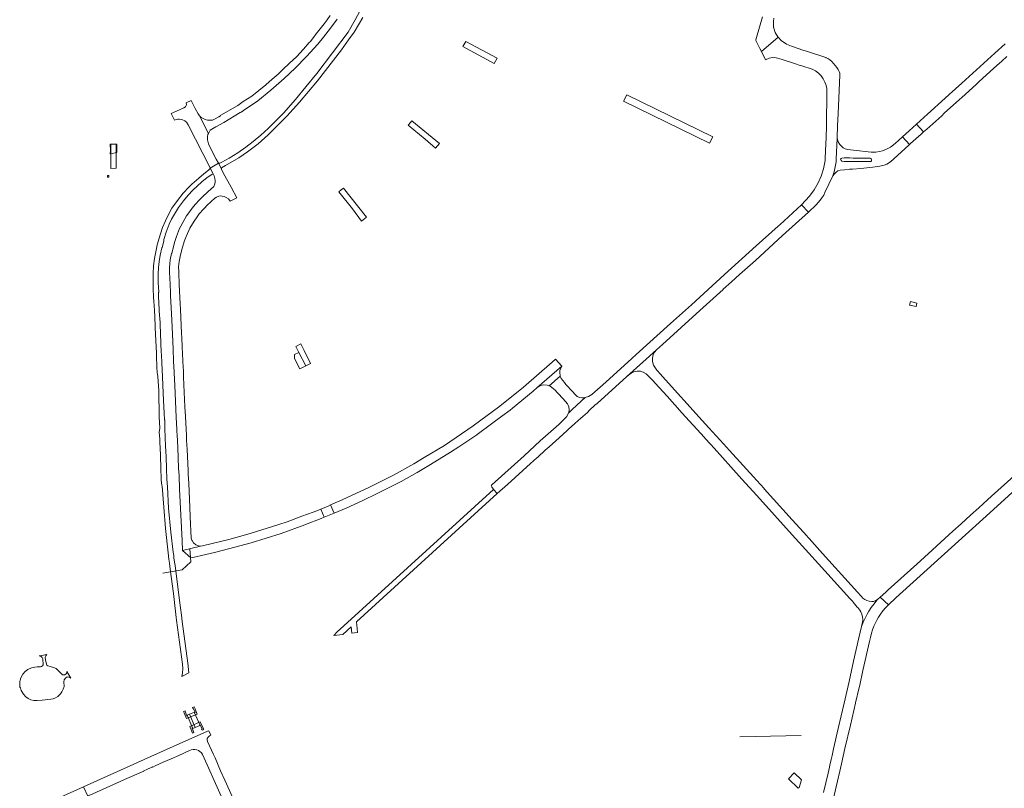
# Model space of a CAD drawing. Extents: x 148869 to 161638, y 453607 to 469810.
# Tile 737 of 1056: x 155636 to 156221, y 465449 to 465906. Entities that reach past the tile are written whole.
import ezdxf
from ezdxf.lldxf.tags import DXFTag

# ---------------------------------------------------------------- set-up
doc = ezdxf.new("R2010")
doc.units = 0
for name, color, linetype, lineweight in [('B-OI-RI-PERSLEIDING-G-niet meenemen', 190, 'RI-PERS', 18), ('B-RO-VH-VERHARDING_ASFALT-GV', 251, 'CONTINUOUS', 18), ('B-RO-VH-VERHARDING_BEDRIJFSVLOERPLAAT-GV', 251, 'CONTINUOUS', 18), ('B-RO-VH-VERHARDING_GRASBETONSTEEN-GV', 251, 'CONTINUOUS', 18), ('B-RO-VH-VERHARDING_HALFVERHARDING-GV', 251, 'CONTINUOUS', 18), ('B-RO-VH-VERHARDING_HALFVERHARDING_GRIND-GV', 251, 'CONTINUOUS', 18), ('B-RO-VH-VERHARDING_STRAATBAKSTEEN-GV', 251, 'CONTINUOUS', 18), ('B-RO-VH-VERHARDING_TEGEL_RUBBER-GV', 251, 'CONTINUOUS', 18)]:
    doc.layers.add(name, color=color, linetype=linetype, lineweight=lineweight)
tags = doc.linetypes.add('RI-PERS', pattern='A,7,-2,["P",Standard,S=1.8,R=0,X=-0.5,Y=-0.9],-2,7,-2,[102,NLCS.SHX,S=1,R=180,X=0,Y=0],-2', length=22).pattern_tags.tags
tags[6] = DXFTag(74, 10)

msp = doc.modelspace()

# ---------------------------------------------------------------- linework, layer by layer
at = {"layer": 'B-OI-RI-PERSLEIDING-G-niet meenemen'}
for p, q in [((155737.9, 465584.1), (155737.32, 465591.78)), ((155732.7, 465579.2), (155737.9, 465584.1)), ((155721.22, 465577.35), (155732.7, 465579.2)), ((156100.7, 465480.82), (156064.2, 465479.99))]:
    msp.add_line(p, q, dxfattribs=at)
at = {"layer": 'B-RO-VH-VERHARDING_ASFALT-GV', "flags": 128}
for points in [[(155820.67, 465908.63), (155818.89, 465906.07), (155817.2, 465903.74), (155811.61, 465896.91), (155811.43, 465896.37), (155808.77, 465892.98), (155808.16, 465892.59), (155804.88, 465888.73), (155800.87, 465884.38), (155796.4, 465880.24), (155792.75, 465876.81), (155789.71, 465873.89), (155786.27, 465870.84), (155782.39, 465867.5), (155774.08, 465860.85), (155768.95, 465857.6), (155768.3, 465856.98), (155765.84, 465855.26), (155755.82, 465849.48), (155755.55, 465849.1), (155754.63, 465848.43), (155752, 465847.09), (155750.68, 465846.55), (155750.42, 465846.53), (155749.59, 465846.45), (155747.86, 465846.47), (155746.34, 465846.88), (155744.02, 465848.01), (155743, 465849.03), (155748.33, 465838.61), (155748.7, 465839.46), (155749.48, 465840.53), (155750.39, 465841.24), (155752.72, 465842.46), (155757.6, 465845.16), (155767.3, 465851.02), (155767.82, 465851.33), (155769.2, 465852.28), (155777.64, 465858.04), (155785.43, 465864.32), (155793.41, 465871.25), (155799.85, 465877.42), (155806.58, 465884.31), (155813.45, 465891.76), (155816.8, 465895.77), (155820.88, 465901.15), (155824.82, 465906.5)], [(155838.4, 465911.23), (155835.5, 465906.14), (155831.3, 465898.9), (155812.81, 465874.16), (155806.28, 465866.25), (155800.02, 465858.88), (155793.01, 465850.76), (155783.76, 465841.53), (155779.42, 465837.64), (155774.86, 465833.76), (155770.61, 465830.43), (155765.84, 465827.16), (155760.69, 465823.97), (155756.25, 465821.56), (155755.21, 465821.03), (155754.3, 465820.91), (155756.02, 465817.64), (155756.06, 465817.89), (155756.18, 465818.1), (155758.47, 465819.49), (155766.32, 465824.15), (155771.55, 465827.68), (155777.99, 465832.49), (155783.89, 465837.76), (155794.96, 465848.85), (155802.51, 465857.22), (155813.12, 465869.98), (155827.38, 465888.29), (155831.68, 465894.26), (155834.9, 465898.72), (155840.04, 465907.58)], [(156077.65, 465907.97), (156074.1, 465895.69), (156073.61, 465894.27), (156073.59, 465893.9), (156074.01, 465892.97), (156075.98, 465889.18), (156076.98, 465887.28), (156086.93, 465895.82), (156086.73, 465896.03), (156085.24, 465898.63), (156084.24, 465901.79), (156084.09, 465905.19), (156084.39, 465907.2)], [(156221.79, 465891.82), (156215.75, 465886.34), (156196.05, 465868.49), (156188.64, 465861.77), (156186.26, 465859.61), (156175.65, 465849.98), (156169.21, 465844.2), (156173.41, 465839.56), (156175.24, 465841.22), (156184.21, 465849.17), (156184.22, 465849.17), (156185.64, 465850.67), (156194.66, 465858.76), (156196.06, 465860.02), (156204.61, 465867.7), (156204.61, 465867.77), (156206.47, 465869.45), (156215, 465877.18), (156217, 465878.98), (156219.96, 465881.63), (156222.91, 465884.29)], [(155916.71, 465628.4), (155917.89, 465627.11), (155917.75, 465626.98), (155919.98, 465624.55), (155926.08, 465630.03), (155939.84, 465642.51), (155943.27, 465645.61), (155944.04, 465646.31), (155948.56, 465650.36), (155950.83, 465652.4), (155954.78, 465655.95), (155956.81, 465657.77), (155961.58, 465662.16), (155962.2, 465662.72), (155962.33, 465662.84), (155966.18, 465666.21), (155969.61, 465669.33), (155970.93, 465670.5), (155973.54, 465672.87), (155974.92, 465674.25), (155978.08, 465677.04), (155979.35, 465678.18), (155996.95, 465694.16), (156006.54, 465702.77), (156014.61, 465710.03), (156018.17, 465713.24), (156040.46, 465733.34), (156054.24, 465745.97), (156054.25, 465745.97), (156054.36, 465746.07), (156059.16, 465750.38), (156064.01, 465754.72), (156073.41, 465763.16), (156089.57, 465777.9), (156104.96, 465791.85), (156100.87, 465796.28), (156087.85, 465784.26), (156087.04, 465783.52), (156073.94, 465771.85), (156055.13, 465754.75), (156035.47, 465736.86), (156023.04, 465725.72), (156002.61, 465707.2), (156000, 465704.83), (155984.52, 465690.85), (155976.17, 465683.41), (155975.27, 465682.89), (155974.18, 465682.24), (155972.18, 465681.63), (155964.69, 465674.69), (155962.45, 465672.62), (155962.44, 465672.57), (155961.27, 465670.37), (155961.23, 465670.29), (155956.53, 465665.69), (155945.43, 465655.91), (155936.02, 465647.04), (155916.84, 465629.83)], [(156234.65, 465641.93), (156213.8, 465622.98), (156211.43, 465620.82), (156206.24, 465616.1), (156201.32, 465611.69), (156195.66, 465606.61), (156190.75, 465602.21), (156181.3, 465593.57), (156178.48, 465591.02), (156169.28, 465582.69), (156152.42, 465567.44), (156150.89, 465566.05), (156147.51, 465563), (156152.5, 465558.51), (156156.87, 465562.66), (156212.66, 465613.09), (156243.75, 465641.32)], [(156119.49, 465441.88), (156122.77, 465456.17), (156122.97, 465457.01), (156124.56, 465464.04), (156126.6, 465473.05), (156129.89, 465487.05), (156132.93, 465500), (156132.99, 465500.29), (156135.08, 465509.27), (156135.41, 465510.72), (156137.33, 465519.43), (156141.23, 465536.75), (156141.74, 465539.13), (156142.38, 465541.66), (156142.96, 465543.61), (156143.85, 465545.83), (156145.83, 465549.84), (156146.58, 465551.19), (156147.8, 465553.01), (156149.23, 465554.95), (156150.66, 465556.66), (156152.07, 465558.11), (156152.5, 465558.51), (156147.51, 465563), (156146.26, 465561.85), (156146.17, 465561.8), (156145.66, 465561.18), (156143.92, 465559.08), (156142.31, 465556.9), (156140.84, 465554.71), (156139.88, 465552.97), (156138.9, 465551.05), (156137.69, 465548.55), (156136.54, 465545.69), (156136.53, 465545.65), (156134.98, 465538.89), (156131.78, 465525.09), (156129.08, 465512.96), (156126.12, 465500), (156122.67, 465484.9), (156119.91, 465472.81), (156119, 465468.85), (156118.41, 465466.62), (156118.17, 465465.49), (156117.88, 465464.15), (156117.48, 465462.17), (156117.45, 465462.02), (156116.61, 465458.39), (156113.97, 465446.93)], [(155748.79, 465480.53), (155748.98, 465480.61), (155749.7, 465480.93), (155748.5, 465483.66), (155747.77, 465483.32), (155739.97, 465479.79), (155734.93, 465477.62), (155714.19, 465468.32), (155674.16, 465450.36), (155676.69, 465444.86)], [(155788.7, 465384.33), (155785.45, 465391.83), (155783.2, 465396.77), (155781.04, 465401.84), (155778.68, 465406.79), (155776.5, 465411.78), (155773.51, 465418.29), (155767.64, 465431.38), (155768.02, 465432.35), (155768.02, 465432.35), (155758.12, 465454.36), (155755.53, 465459.84), (155752.3, 465467.49), (155752.27, 465467.5), (155751.4, 465469.45), (155747.87, 465477.36)], [(155676.95, 465445.02), (155677.62, 465445.35), (155677.79, 465445.28), (155693.79, 465452.47), (155698.54, 465454.62), (155709.86, 465459.66), (155709.92, 465459.84), (155711.78, 465460.67), (155714.77, 465462.01), (155715.09, 465462.15), (155715.25, 465462.08), (155716.7, 465462.74), (155721.5, 465464.91), (155726.14, 465466.98), (155730.71, 465468.97), (155737.01, 465471.83), (155737.06, 465471.97)], [(155744.78, 465469.53), (155745.74, 465467.42), (155762.87, 465429.25), (155765.1, 465424.3), (155765.12, 465424.25), (155765.96, 465422.37), (155770.57, 465412.11), (155785.28, 465379.21), (155785.37, 465379.01), (155785.87, 465377.89), (155785.98, 465377.72), (155790.71, 465379.84), (155788.7, 465384.33)], [(155676.69, 465444.86), (155674.16, 465450.36), (155660.52, 465444.24), (155662.93, 465438.71), (155664.09, 465439.23)]]:
    msp.add_lwpolyline(points, dxfattribs=at)
for points in [[(156121.42, 465823.37), (156122.04, 465835.84), (156121.98, 465837.78), (156122.18, 465841.51), (156122.27, 465843.23), (156122.65, 465850.39), (156123.69, 465873.29), (156123.65, 465874.49), (156123.29, 465875.37), (156122.62, 465876.68), (156121.86, 465877.9), (156120.85, 465879.09), (156118.8, 465881.28), (156117.63, 465882.34), (156116.52, 465883.09), (156115.56, 465883.63), (156115.31, 465883.77), (156103.85, 465887.49), (156102.28, 465887.99), (156094.9, 465890.39), (156091.84, 465891.59), (156088.72, 465893.84), (156086.93, 465895.82), (156076.98, 465887.28), (156079.52, 465882.4), (156081.68, 465883.41), (156083.84, 465883.8), (156085.8, 465883.63), (156088.7, 465882.81), (156089.42, 465882.57), (156097.26, 465879.99), (156099.37, 465879.29), (156101.02, 465878.75), (156107.12, 465876.73), (156109.15, 465875.81), (156110.94, 465874.5), (156112.41, 465872.92), (156113.67, 465871.15), (156114.71, 465869.05), (156115.29, 465867.64), (156115.86, 465865.47), (156115.89, 465863.34), (156115.59, 465843.39), (156115.48, 465836.08), (156115.31, 465832.55), (156114.89, 465823.7), (156114.83, 465822.62), (156113.86, 465817.52), (156112.45, 465813.19), (156110.73, 465809.26), (156108.25, 465805.03), (156105.62, 465801.34), (156100.87, 465796.28), (156104.96, 465791.85), (156109.45, 465796.15), (156110.76, 465797.56), (156111.99, 465799.06), (156112.92, 465800.45), (156114.02, 465801.94), (156114.67, 465803.54), (156119.39, 465813.37), (156120.21, 465815.89), (156121.35, 465821.84)], [(155754.3, 465820.91), (155753.01, 465823.35), (155750.06, 465829.17), (155748.3, 465832.41), (155747.75, 465834.8), (155747.81, 465836.73), (155748.08, 465838.04), (155748.33, 465838.61), (155743, 465849.03), (155742.31, 465850.22), (155740.45, 465853.4), (155738.08, 465858.28), (155735.05, 465856.86), (155735.32, 465855.88), (155735.17, 465855.19), (155734.78, 465854.45), (155733.79, 465853.87), (155729.43, 465851.81), (155726.28, 465850.52), (155728.1, 465846.43), (155729.2, 465846.87), (155730.11, 465847.01), (155731.01, 465847.04), (155732.5, 465846.82), (155734.27, 465846.14), (155735.29, 465845.34), (155736.3, 465843.66), (155749.31, 465818.22), (155749.42, 465818.01)], [(156165.66, 465832.55), (156171.93, 465838.23), (156173.41, 465839.56), (156169.21, 465844.2), (156164.71, 465840.17), (156160.85, 465836.65), (156165.05, 465832)], [(156122.04, 465835.84), (156121.42, 465823.37), (156121.35, 465821.84), (156120.21, 465815.89), (156119.39, 465813.37), (156120.22, 465814.51), (156121.35, 465815.66), (156122.46, 465816.34), (156123.84, 465816.79), (156126.33, 465817.09), (156129.31, 465817.33), (156131.05, 465817.46), (156136.04, 465817.85), (156143.18, 465818.52), (156147.39, 465819.22), (156149.87, 465819.8), (156151.61, 465820.42), (156153.62, 465821.78), (156162.32, 465829.53), (156165.05, 465832), (156160.85, 465836.65), (156156.44, 465832.64), (156153.68, 465830.55), (156151.76, 465829.41), (156149.04, 465828.31), (156147.08, 465827.79), (156145.02, 465827.52), (156142.21, 465827.58), (156131.74, 465828.64), (156129.91, 465828.78), (156128.33, 465829.03), (156126.87, 465829.4), (156125.67, 465830.06), (156123.65, 465832.05), (156122.71, 465833.66)], [(155729.23, 465670.09), (155729.57, 465662.61), (155729.58, 465662.28), (155729.67, 465661.5), (155729.76, 465659.52), (155730.1, 465651.99), (155730.65, 465639.76), (155730.89, 465635.32), (155731.16, 465627.3), (155732.66, 465596.77), (155732.77, 465594.74), (155732.88, 465592.61), (155732.97, 465590.73), (155743.67, 465593.39), (155742.4, 465593.56), (155740.89, 465594.18), (155739.49, 465595.32), (155738.61, 465596.78), (155738.54, 465596.98), (155738.11, 465598.16), (155737.48, 465610.83), (155737.21, 465616.62), (155736.64, 465630.64), (155736.32, 465636.3), (155736.21, 465638.4), (155735.65, 465650.72), (155735.39, 465656.35), (155735.27, 465659.11), (155734.7, 465670.32), (155734.42, 465676.07), (155733.76, 465689.14), (155733.57, 465694.01), (155733.44, 465697.35), (155733.22, 465702.89), (155733.18, 465703.61), (155732.78, 465711.63), (155732.5, 465717.44), (155732.39, 465719.66), (155731.72, 465734.12), (155731.57, 465737.41), (155731.05, 465748.77), (155731, 465750), (155730.76, 465754.73), (155730.69, 465756.28), (155730.66, 465759.38), (155730.96, 465762.44), (155731.73, 465766.43), (155732.85, 465771.05), (155733.89, 465774.24), (155733.94, 465774.39), (155735.17, 465777.4), (155735.33, 465777.77), (155737.38, 465782.26), (155739.82, 465786.51), (155741.63, 465789.09), (155742.81, 465790.79), (155745.37, 465793.66), (155745.57, 465793.87), (155748.05, 465796.42), (155749.36, 465797.65), (155749.98, 465798.22), (155752.17, 465800.24), (155753.11, 465800.82), (155754.49, 465801.34), (155755.57, 465801.46), (155756.61, 465801.37), (155757.67, 465801.08), (155758.9, 465800.55), (155758.96, 465800.52), (155760.18, 465799.69), (155761.23, 465798.34), (155761.24, 465798.32), (155765.21, 465800.29), (155761.89, 465806.61), (155757.2, 465815.27), (155756.1, 465817.48), (155756.02, 465817.64), (155754.3, 465820.91), (155749.42, 465818.01), (155751.13, 465814.64), (155751.73, 465813.44), (155752.21, 465811.85), (155752.38, 465810.72), (155752.37, 465809.66), (155752.24, 465808.67), (155751.52, 465807.11), (155749.63, 465805.33), (155748.37, 465804.24), (155747.58, 465803.56), (155745.17, 465801.31), (155743.58, 465799.74), (155742.81, 465798.99), (155740.74, 465796.65), (155739.51, 465795.16), (155738.78, 465794.29), (155736.06, 465790.65), (155735.38, 465789.57), (155734.28, 465787.84), (155731.91, 465783.61), (155731.18, 465782.08), (155729.28, 465777.47), (155728.33, 465774.43), (155728.3, 465774.34), (155726.53, 465767.5), (155726.45, 465767.2), (155725.7, 465763.52), (155725.38, 465761.08), (155725.23, 465758.99), (155725.2, 465756.28), (155725.46, 465752.42), (155725.49, 465751.53), (155725.56, 465750), (155725.85, 465742.87), (155725.87, 465742.41), (155726.37, 465731.36), (155726.72, 465723.75), (155726.72, 465723.67), (155727.34, 465710.38), (155727.66, 465703.34), (155727.97, 465696.72), (155727.98, 465696.49), (155727.99, 465696.31), (155728.37, 465688.9)], [(156131.57, 465821.92), (156130.29, 465821.93), (156129.6, 465821.95), (156126.53, 465822.02), (156126.2, 465822.03), (156124.85, 465822.23), (156124.35, 465822.52), (156124.11, 465822.97), (156124.03, 465823.24), (156124.2, 465823.57), (156124.46, 465823.77), (156124.78, 465823.88), (156126.09, 465824.11), (156126.63, 465824.1), (156129.6, 465824.06), (156131.6, 465824.02), (156132.25, 465824.01), (156140.69, 465823.93), (156141.18, 465823.98), (156141.66, 465823.91), (156141.95, 465823.8), (156142.3, 465823.49), (156142.49, 465823.08), (156142.51, 465822.72), (156142.38, 465822.31), (156142.01, 465821.97), (156141.72, 465821.87)], [(155722.49, 465663.25), (155722.38, 465668.23), (155722.23, 465668.41), (155722.07, 465672.48), (155721.63, 465679.83), (155720.77, 465698.29), (155720.63, 465702.19), (155720.45, 465707.23), (155720.3, 465708.38), (155719.58, 465725.26), (155719.64, 465725.43), (155719.44, 465729.22), (155719.3, 465729.99), (155718.75, 465741.78), (155718.73, 465744.15), (155718.83, 465744.32), (155718.52, 465750), (155718.41, 465750.24), (155718.38, 465751.46), (155718.46, 465755.15), (155718.64, 465759.03), (155719.02, 465762.56), (155719.62, 465766.36), (155720.6, 465770.55), (155720.82, 465770.91), (155721.84, 465774.52), (155721.76, 465774.82), (155721.87, 465775.6), (155723.25, 465779.91), (155725.08, 465784.78), (155726.46, 465787.74), (155730.58, 465794.65), (155733.49, 465798.57), (155736.39, 465802), (155739.12, 465804.85), (155744.43, 465809.78), (155747.52, 465812.39), (155750.37, 465814.27), (155751.13, 465814.64), (155749.42, 465818.01), (155749.27, 465817.55), (155748.43, 465816.81), (155745.65, 465814.69), (155742.55, 465812.09), (155738.48, 465808.43), (155736.61, 465806.65), (155733.27, 465803.15), (155729.87, 465798.8), (155726.59, 465794.15), (155725.06, 465791.22), (155722.84, 465786.7), (155721, 465782.66), (155718.78, 465775.8), (155717.72, 465771.57), (155717.64, 465771.23), (155717.65, 465771.22), (155716.25, 465764.24), (155715.8, 465760.02), (155715.54, 465755.63), (155715.46, 465752.05), (155715.48, 465749.99), (155715.51, 465746.79), (155715.78, 465740.88), (155715.86, 465739.13), (155715.87, 465738.95), (155716.25, 465733.31), (155716.41, 465729.55), (155716.65, 465723.88), (155716.68, 465723.18), (155717.43, 465707.96), (155717.57, 465704.05), (155717.64, 465702.08), (155717.72, 465700.1), (155717.82, 465696.13), (155717.86, 465696.14), (155718.03, 465695.67), (155718.23, 465693.94), (155718.79, 465685.78), (155719.17, 465670.2), (155719.17, 465670.19), (155719.47, 465663.49), (155719.22, 465662.12), (155719.15, 465661.16), (155719.37, 465657.02), (155719.52, 465654.05), (155719.57, 465652.57), (155719.97, 465640.24), (155720.35, 465632.77), (155720.74, 465629.39), (155720.77, 465629.06), (155721.85, 465616.57), (155722.85, 465603.92), (155724.34, 465589.44), (155724.86, 465585.53), (155725.15, 465583.31), (155725.65, 465579.61), (155727.6, 465565.2), (155729.22, 465550.92), (155729.44, 465549.32), (155732.88, 465523.31), (155733.17, 465520.65), (155732.99, 465517.97), (155732.52, 465515.98), (155736.78, 465518.02), (155736.01, 465523.88), (155732.75, 465548.53), (155732.25, 465552.36), (155731.09, 465561.14), (155728.51, 465581.81), (155728.5, 465581.88), (155728.24, 465583.74), (155727.86, 465586.5), (155727.69, 465587.84), (155727.44, 465589.85), (155725.98, 465601.64), (155724.7, 465615.93), (155724.01, 465628.64), (155723.72, 465633.24), (155723.34, 465639.52), (155723.14, 465646.51), (155722.89, 465653.07), (155722.7, 465657.75)], [(155689.12, 465813.61), (155688.27, 465813.61), (155688.28, 465812.65), (155689.14, 465812.67)], [(156165.69, 465738.66), (156165.1, 465736.62), (156168.97, 465735.76), (156169.45, 465737.8)], [(156129.98, 465561.88), (156131.34, 465560.38), (156131.57, 465560.02), (156131.58, 465560.02), (156133.89, 465557.12), (156134.22, 465556.97), (156134.9, 465556.19), (156135.52, 465555.37), (156136.09, 465554.36), (156136.62, 465553.03), (156137.08, 465551.11), (156137.24, 465549.95), (156137.22, 465549.11), (156137.14, 465548.3), (156136.54, 465545.69), (156137.69, 465548.55), (156138.9, 465551.05), (156139.88, 465552.97), (156140.84, 465554.71), (156142.31, 465556.9), (156143.92, 465559.08), (156145.66, 465561.18), (156146.17, 465561.8), (156144.94, 465561.01), (156143.67, 465560.56), (156142.53, 465560.41), (156141.03, 465560.57), (156139.64, 465561.01), (156138.48, 465561.64), (156137.25, 465562.54), (156136.3, 465563.68), (156134.17, 465566.03), (156113.3, 465589.08), (156105.32, 465597.95), (156104.48, 465598.88), (156104.11, 465599.29), (156095.32, 465609.07), (156078.68, 465627.46), (156078.61, 465627.54), (156074.24, 465632.37), (156058.1, 465650.22), (156054.49, 465654.21), (156045.8, 465663.69), (156041.8, 465668.06), (156018.21, 465694.18), (156016.94, 465695.59), (156014.87, 465697.88), (156014.4, 465698.44), (156012.85, 465700.82), (156012.21, 465703.09), (156012.17, 465705.15), (156012.69, 465707.28), (156013.36, 465708.61), (156014.61, 465710.03), (156006.54, 465702.77), (155996.95, 465694.16), (155999.65, 465696.25), (156000, 465696.4), (156001.19, 465696.91), (156003.13, 465697.3), (156005.09, 465697.25), (156006.75, 465696.76), (156008.49, 465695.82), (156010.49, 465693.82), (156012.61, 465691.53), (156013.86, 465690.18), (156020.9, 465682.5), (156028.42, 465674.03), (156029.77, 465672.62), (156043.16, 465657.92), (156043.64, 465657.4), (156046.78, 465653.87), (156048.86, 465651.54), (156058.79, 465640.42), (156065.43, 465633.22), (156074.18, 465623.51), (156097.02, 465598.14), (156099.43, 465595.57), (156114.78, 465578.74), (156129.62, 465562.28)], [(155908.12, 465659.63), (155916.57, 465665.95), (155922.66, 465670.51), (155927.62, 465674.13), (155928.98, 465675.33), (155941.33, 465685.54), (155943.59, 465687.42), (155958.42, 465700.29), (155954.6, 465704.56), (155952.56, 465702.65), (155935.6, 465687.88), (155921.52, 465676.55), (155905.67, 465664.83), (155888.61, 465653.23), (155876.5, 465645.97), (155870.39, 465642.3), (155858.27, 465635.55), (155844.03, 465628.34), (155827.82, 465620.81), (155820.98, 465617.83), (155823, 465612.99), (155830.19, 465616.01), (155839.75, 465620.22), (155848.58, 465624.56), (155856.15, 465628.38), (155862.96, 465631.87), (155872.39, 465637.18), (155879.33, 465641.28), (155882.95, 465643.41), (155892.25, 465649.17), (155897.21, 465652.43), (155907.79, 465659.54)], [(155958.42, 465700.29), (155943.59, 465687.42), (155944.8, 465688.27), (155945.96, 465688.79), (155947.43, 465689.16), (155949.6, 465689.07), (155950.95, 465688.56), (155957.46, 465694.43), (155957.36, 465694.72), (155957.14, 465696.45), (155957.29, 465697.69), (155957.93, 465699.52)], [(155950.95, 465688.56), (155951.49, 465688.36), (155953.3, 465687.12), (155954.6, 465685.76), (155955.43, 465684.88), (155956.42, 465683.84), (155960.86, 465678.89), (155961.41, 465678.27), (155961.68, 465677.84), (155962.08, 465677.23), (155962.51, 465676.05), (155962.7, 465674.35), (155962.45, 465672.62), (155964.69, 465674.69), (155972.18, 465681.63), (155971.97, 465681.57), (155970.25, 465681.45), (155968.83, 465681.72), (155967.51, 465682.37), (155967.06, 465682.75), (155966.52, 465683.19), (155966.14, 465683.62), (155964.93, 465684.98), (155960.79, 465689.49), (155959.88, 465690.6), (155957.95, 465693.06), (155957.46, 465694.43)], [(155836.7, 465544.46), (155836.31, 465548.3), (155919.98, 465624.55), (155917.75, 465626.98), (155826.64, 465544.11), (155825.06, 465542.68), (155822.89, 465540.18), (155828.18, 465540.89), (155833.12, 465545.41), (155833.54, 465541.61), (155835.1, 465541.78), (155837, 465541.97)], [(155820.98, 465617.83), (155819.42, 465617.14), (155815.06, 465615.37), (155817.09, 465610.52), (155823, 465612.99)], [(155743.67, 465593.39), (155732.97, 465590.73), (155737.94, 465586.44), (155740.78, 465587.08), (155744.18, 465587.84), (155751.95, 465589.65), (155760.19, 465591.72), (155773.77, 465595.35), (155791.66, 465600.96), (155805.72, 465606.02), (155806.04, 465606.14), (155815.29, 465609.76), (155817.09, 465610.52), (155815.06, 465615.37), (155813.73, 465614.83), (155810.59, 465613.62), (155810.58, 465613.62), (155803.83, 465611.13), (155795.05, 465607.88), (155790.24, 465606.15), (155773.12, 465600.88), (155760.44, 465597.38), (155744.74, 465593.57)], [(155636.49, 465513.79), (155636.25, 465512.89), (155636.18, 465510.5), (155636.33, 465509.56), (155636.38, 465509.27), (155636.59, 465509.24), (155637.06, 465507.58), (155638.37, 465505.42), (155639.91, 465503.87), (155641.3, 465502.78), (155642.77, 465502.11), (155644.58, 465501.66), (155646.63, 465501.64), (155649.58, 465501.85), (155654.76, 465502.38), (155656.07, 465502.62), (155657.5, 465503.2), (155658.87, 465504.03), (155660.31, 465505.35), (155660.42, 465505.5), (155661.28, 465506.72), (155661.99, 465508.27), (155662.54, 465509.93), (155662.47, 465512.65), (155662.57, 465513.95), (155663.34, 465514.97), (155664.35, 465515.63), (155665.47, 465515.57), (155666.57, 465514.87), (155664.18, 465518.86), (155664.03, 465517.62), (155662.98, 465516.85), (155661.68, 465516.92), (155660.86, 465517.58), (155659.1, 465519.48), (155657.88, 465520.56), (155656.26, 465521.3), (155654.25, 465521.9), (155652.98, 465522.16), (155652.34, 465522.62), (155651.6, 465525.64), (155651.38, 465527.4), (155651.69, 465528.23), (155652.32, 465528.96), (155649.39, 465528.43), (155647.73, 465528.25), (155648.97, 465527.78), (155649.54, 465527.16), (155649.87, 465526.31), (155650.23, 465522.92), (155649.73, 465522.25), (155649.13, 465521.88), (155648.46, 465521.69), (155646.56, 465521.54), (155645.26, 465521.43), (155643.14, 465520.98), (155641.08, 465520.06), (155639.43, 465518.9), (155637.95, 465517.28), (155636.81, 465515.04)], [(155737.19, 465493.47), (155735.73, 465492.85), (155735.85, 465492.57), (155738.91, 465485.32), (155739.02, 465485.04), (155740.49, 465485.66)], [(155737.19, 465493.47), (155740.49, 465485.66), (155743.28, 465486.84), (155743.16, 465487.13), (155740.1, 465494.36), (155739.98, 465494.65)]]:
    msp.add_lwpolyline(points, close=True, dxfattribs=at)
at = {"layer": 'B-RO-VH-VERHARDING_ASFALT-GV'}
for points in [[(155916.84, 465629.83, 0.407779), (155916.71, 465628.4)], [(155747.87, 465477.36, -0.399093), (155748.79, 465480.53)], [(155737.06, 465471.97, -0.404922), (155744.78, 465469.53)]]:
    msp.add_lwpolyline(points, format="xyb", dxfattribs=at)
at = {"layer": 'B-RO-VH-VERHARDING_BEDRIJFSVLOERPLAAT-GV', "flags": 128}
msp.add_lwpolyline([(155690.25, 465817.84), (155693.44, 465818), (155693.58, 465832.17), (155690.34, 465832.19)], close=True, dxfattribs=at)
at = {"layer": 'B-RO-VH-VERHARDING_GRASBETONSTEEN-GV', "flags": 128}
for points in [[(155735.73, 465492.85), (155735.85, 465492.57), (155735.58, 465492.45), (155734.46, 465495.06), (155734.73, 465495.18), (155734.55, 465495.56), (155733.56, 465495.14), (155733.93, 465494.26), (155735.34, 465490.98), (155741.62, 465493.51), (155740.39, 465496.56), (155740.48, 465496.6), (155739.95, 465497.84), (155738.9, 465497.41), (155738.92, 465497.2), (155738.99, 465497.02), (155739.27, 465497.14), (155740.38, 465494.47), (155740.1, 465494.36), (155739.98, 465494.65), (155737.19, 465493.47)], [(156093.08, 465455.06), (156098.92, 465449.5), (156099.46, 465450.02), (156100.88, 465454.51), (156096.46, 465458.68)]]:
    msp.add_lwpolyline(points, close=True, dxfattribs=at)
for points in [[(155745.43, 465484.85), (155743.53, 465489.04), (155737.37, 465486.15), (155738.56, 465483.32), (155738.47, 465483.28), (155738.9, 465482.25), (155739.73, 465482.6), (155738.63, 465485.2), (155738.91, 465485.32), (155739.02, 465485.04), (155740.49, 465485.66), (155743.28, 465486.84), (155743.16, 465487.13), (155743.43, 465487.24), (155744.54, 465484.64), (155744.27, 465484.52)], [(155744.82, 465483.95), (155745.65, 465484.37), (155745.43, 465484.85)]]:
    msp.add_lwpolyline(points, dxfattribs=at)
at = {"layer": 'B-RO-VH-VERHARDING_GRASBETONSTEEN-GV'}
msp.add_lwpolyline([(155744.27, 465484.52, 0.058835), (155744.82, 465483.95)], format="xyb", dxfattribs=at)
at = {"layer": 'B-RO-VH-VERHARDING_HALFVERHARDING-GV', "flags": 128}
msp.add_lwpolyline([(155693.7, 465832.17), (155693.58, 465832.17), (155690.34, 465832.19), (155690.16, 465832.19), (155690.04, 465832.19), (155690.04, 465832.13), (155690.05, 465828.46), (155690.04, 465826.39), (155690.24, 465826.43), (155693.83, 465827.33), (155693.88, 465832.17)], close=True, dxfattribs=at)
at = {"layer": 'B-RO-VH-VERHARDING_HALFVERHARDING_GRIND-GV', "flags": 128}
msp.add_lwpolyline([(155803.19, 465713.59), (155800.27, 465712.09), (155802.11, 465708.51), (155806.24, 465700.45), (155809.11, 465701.9), (155805.2, 465709.66)], close=True, dxfattribs=at)
at = {"layer": 'B-RO-VH-VERHARDING_STRAATBAKSTEEN-GV', "flags": 128}
for points in [[(155901.25, 465893.27), (155900.68, 465892.22), (155899.58, 465890.19), (155918.2, 465880.19), (155919.86, 465883.28)], [(156046.19, 465832.91), (156048.08, 465836.54), (155996.97, 465861.52), (155995.11, 465857.85)], [(155885.7, 465832.56), (155869.3, 465846.08), (155868.53, 465845.22), (155866.97, 465843.46), (155877.07, 465835.14), (155883.39, 465829.88)], [(155828.65, 465806.02), (155827.29, 465805.04), (155825.81, 465803.97), (155833.98, 465793.75), (155839.36, 465786.49), (155842.28, 465788.96)]]:
    msp.add_lwpolyline(points, close=True, dxfattribs=at)
at = {"layer": 'B-RO-VH-VERHARDING_TEGEL_RUBBER-GV', "flags": 128}
msp.add_lwpolyline([(155799.55, 465704.81), (155802.7, 465698.67), (155806.24, 465700.45), (155802.11, 465708.51), (155799.43, 465707.16)], close=True, dxfattribs=at)

doc.saveas('drawing.dxf')
